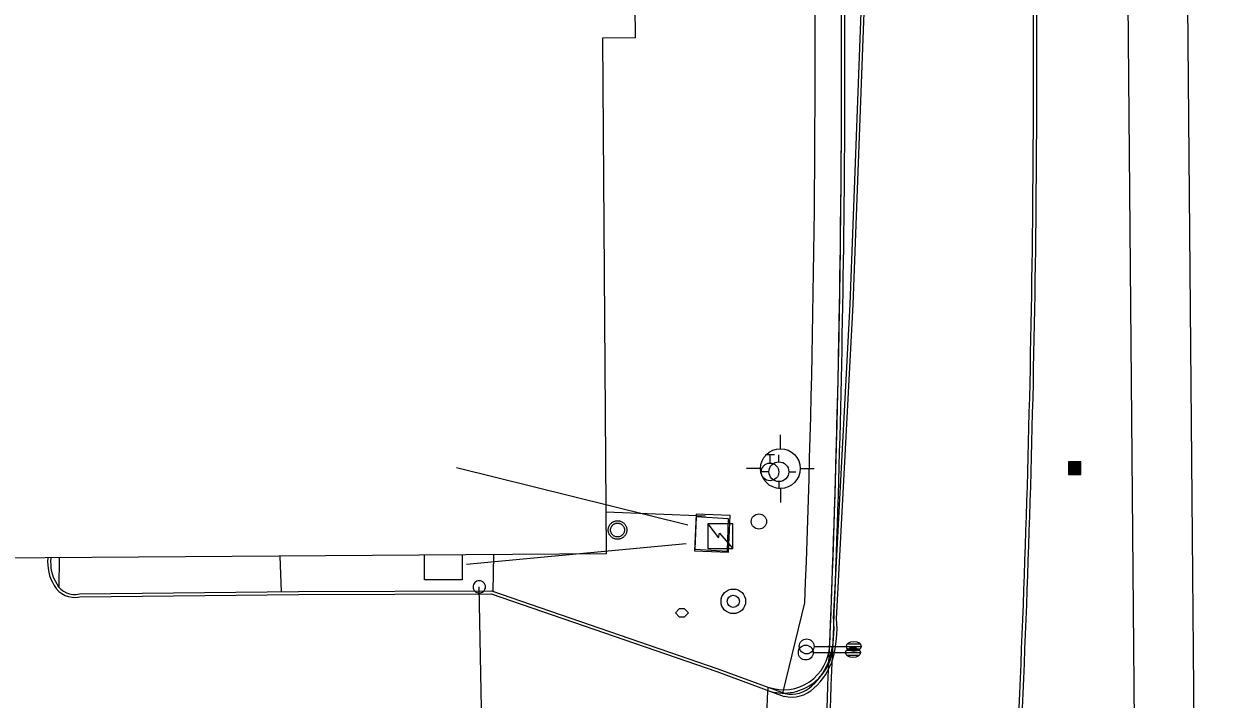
# Model space of a CAD drawing. Extents: x 2145380 to 2157287, y 139568 to 149130.
# Drawn here: x 2150547.4 to 2150788.7, y 141023 to 141159.1 of the extents above; entities that cross this region are included whole.
import ezdxf

# ---------------------------------------------------------------- set-up
doc = ezdxf.new("R2010")
doc.units = 0
for name, color, linetype in [('Default', 7, 'Continuous'), ('PR_PREVIOUSLY CONSTRUCTED', 7, 'Continuous'), ('TOPO_Building', 7, 'Continuous'), ('TOPO_Concrete', 7, 'Continuous'), ('TOPO_Curb Back', 7, 'Continuous'), ('TOPO_Fence', 7, 'Continuous'), ('TOPO_Light Pole', 7, 'Continuous'), ('TOPO_Misc', 7, 'Continuous'), ('TOPO_Pipeline', 7, 'Continuous'), ('TOPO_Power Pole', 7, 'Continuous'), ('TOPO_San Manhole', 7, 'Continuous'), ('TOPO_Sign', 7, 'Continuous'), ('TOPO_Water Fire Hydrant', 7, 'Continuous'), ('TOPO_Water Meter', 7, 'Continuous'), ('TOPO_Water Valve', 7, 'Continuous')]:
    doc.layers.add(name, color=color, linetype=linetype)

# ---------------------------------------------------------------- blocks, each defined once
blk = doc.blocks.new('CB')
at = {"layer": 'TOPO_Misc'}
for p, q in [((-3.08, 2.99), (3.24, 2.99)), ((-3.08, 2.68), (3.24, 2.68)), ((-3.08, 2.36), (3.24, 2.36)), ((-3.08, 2.05), (3.24, 2.05)), ((-3.08, 1.73), (3.24, 1.73)), ((-3.08, 1.4), (3.24, 1.4)), ((-3.08, 1.1), (3.24, 1.1)), ((-3.08, 0.77), (3.24, 0.77)), ((-3.08, 0.46), (3.24, 0.46)), ((-3.08, 0.14), (3.24, 0.14)), ((-3.08, -0.17), (3.24, -0.17)), ((-3.08, -0.48), (3.24, -0.48)), ((-3.08, -0.8), (3.24, -0.8)), ((-3.08, -1.11), (3.26, -1.11)), ((-3.08, -1.43), (3.26, -1.43)), ((-3.08, -1.75), (3.26, -1.75)), ((-3.08, -2.07), (3.26, -2.07)), ((-3.08, -2.39), (3.26, -2.39)), ((-3.08, -2.7), (3.26, -2.7)), ((-3.08, -3.02), (3.26, -3.02))]:
    blk.add_line(p, q, dxfattribs=at)
blk.add_lwpolyline([(3.26, -3.29), (3.24, 3.05), (-3.09, 3.04), (-3.08, -3.3), (3.26, -3.29)], dxfattribs=at)
blk = doc.blocks.new('LP')
at = {"layer": 'TOPO_Light Pole'}
blk.add_line((3.81, 0), (20.32, 0), dxfattribs=at)
for points in [[(20.32, 0), (27.94, 0)], [(20.32, 0), (23.5, 0)], [(20.83, 1.27), (27.43, 1.27)], [(20.83, 1.27), (23.5, 1.27)], [(23.71, 1.27), (27.43, 1.27)], [(23.71, 0), (27.94, 0)], [(20.83, -1.27), (27.43, -1.27)], [(20.83, -1.27), (23.5, -1.27)], [(23.71, -1.27), (27.43, -1.27)]]:
    blk.add_lwpolyline(points, dxfattribs=at)
blk.add_circle((0, 0), 3.81, dxfattribs=at)
blk.add_ellipse((24.13, 0), major_axis=(3.81, 0), ratio=0.666667, dxfattribs=at)
blk = doc.blocks.new('FIRHYD')
at = {"layer": 'TOPO_Water Fire Hydrant'}
for p, q in [((-0.02, 10.16), (-0.03, 17.34)), ((10.16, 0.02), (17.34, 0.03)), ((-10.16, -0.02), (-17.34, -0.03)), ((0.02, -10.16), (0.03, -17.34))]:
    blk.add_line(p, q, dxfattribs=at)
blk.add_circle((0, 0), 10.16, dxfattribs=at)
blk = doc.blocks.new('POST')
at = {"layer": 'TOPO_Misc'}
for start, end in [(89.99996, 180.00004), (179.99996, 270.00004), (359.99996, 90.00004), (269.99996, 0.00004)]:
    blk.add_arc((-0.01, 0.03), 3.16, start, end, dxfattribs=at)
blk = doc.blocks.new('WATVAL')
at = {"layer": 'Default'}
for p, q in [((-2.25, 9), (2.25, 9)), ((0, 4.5), (0, 9))]:
    blk.add_line(p, q, dxfattribs=at)
blk.add_circle((0, 0), 4.5, dxfattribs=at)
blk = doc.blocks.new('WTRMTR')
at = {"layer": 'Default'}
blk.add_circle((0, 0), 3.89, dxfattribs=at)
blk = doc.blocks.new('EXMHSS')
at = {"layer": 'Default'}
for radius in [6.3, 3.13]:
    blk.add_circle((0, 0), radius, dxfattribs=at)

msp = doc.modelspace()

# ---------------------------------------------------------------- linework, layer by layer
at = {"layer": 'PR_PREVIOUSLY CONSTRUCTED'}
msp.add_line((2150700.24, 141024.22), (2150704.66, 141042.4), dxfattribs=at)
for points in [[(2150764.84, 141722.12), (2150774.08, 140666.28)], [(2150776.84, 141722.22), (2150788.7, 140366.39)]]:
    msp.add_lwpolyline(points, dxfattribs=at)
for centre, radius, start, end in [((2147860.94, 141150.75), 2845.79, 357.81793, 0.5015), ((2147860.94, 141150.75), 2851.79, 356.72196, 0.5015), ((2147860.94, 141150.75), 2851.12, 357.64978, 0.5015), ((2147860.94, 141150.75), 2889.79, 356.72196, 0.5015), ((2150700.34, 141034.22), 10, 251.8658, 357.6498), ((2150700.34, 141034.22), 9.33, 250.7202, 357.6498), ((2147860.94, 141150.75), 2839.09, 356.77809, 357.46958)]:
    msp.add_arc(centre, radius, start, end, dxfattribs=at)
at = {"layer": 'TOPO_Building'}
msp.add_lwpolyline([(2150664.63, 141052.26), (2150419.7, 141050.55), (2150419.69, 141052.04), (2150393.32, 141051.86), (2150392.48, 141172.17), (2150417.88, 141172.35), (2150417.87, 141173.89), (2150663.63, 141175.6), (2150663.68, 141169.36), (2150670.37, 141169.41), (2150670.46, 141156.3), (2150663.91, 141156.25)], close=True, dxfattribs=at)
at = {"layer": 'TOPO_Concrete'}
for points in [[(2150689.6, 141060), (2150682.77, 141060.29), (2150682.46, 141052.92), (2150689.29, 141052.64), (2150689.6, 141060)], [(2150689.07, 141052.8), (2150689.29, 141059.37), (2150682.78, 141059.75), (2150682.49, 141053.21), (2150689.07, 141052.8)], [(2150689.07, 141052.8), (2150689.29, 141059.37), (2150682.78, 141059.75), (2150682.49, 141053.21), (2150689.07, 141052.8)], [(2150635.6, 141052.06), (2150635.61, 141047.06), (2150628.07, 141047.04), (2150628.06, 141052.01)]]:
    msp.add_lwpolyline(points, dxfattribs=at)
at = {"layer": 'TOPO_Curb Back'}
for points in [[(2150710.46, 141039.2), (2150713.78, 141102.58), (2150716.16, 141165.03), (2150716.99, 141201.09)], [(2150711.06, 141039.21), (2150714.38, 141102.55), (2150716.76, 141165.01), (2150717.59, 141201.2)], [(2150558.53, 141044.2), (2150602.65, 141044.66), (2150641.54, 141044.82), (2150687.16, 141029.11), (2150700.68, 141024.14)], [(2150558.6, 141043.6), (2150602.66, 141044.06), (2150641.44, 141044.22), (2150686.95, 141028.54), (2150700.51, 141023.56)]]:
    msp.add_lwpolyline(points, dxfattribs=at)
for centre, radius, start, end in [((2147860.94, 141150.75), 2851.12, 356.72196, 0.5015), ((2147860.94, 141150.75), 2851.79, 356.72196, 0.5015), ((2147860.94, 141150.75), 2889.79, 356.72196, 0.5015), ((2147860.94, 141150.75), 2890.46, 356.72196, 0.5015), ((2150560.77, 141050.51), 8.65, 173.5874, 212.0865), ((2150560.77, 141050.51), 8.05, 173.3428, 212.1959), ((2150557.58, 141048.23), 4.74, 209.1825, 282.4073), ((2150557.58, 141048.23), 4.14, 208.9752, 283.2368), ((2150688.35, 141037.28), 22.2, 344.3435, 4.9776), ((2150688.34, 141037.28), 22.8, 344.3211, 4.8716), ((2150697.61, 141035.09), 12.69, 311.9219, 342.545), ((2150697.61, 141035.09), 13.29, 311.966, 342.5857), ((2150701.98, 141029.93), 6.53, 256.9493, 313.7863), ((2150701.98, 141029.93), 5.93, 257.304, 313.8759)]:
    msp.add_arc(centre, radius, start, end, dxfattribs=at)
at = {"layer": 'TOPO_Fence'}
msp.add_line((2150639.64, 141016.04), (2150639.08, 141045.6), dxfattribs=at)
at = {"layer": 'TOPO_Misc'}
for p, q in [((2150679.35, 141041.17), (2150678.57, 141040.39)), ((2150680.44, 141041.17), (2150679.35, 141041.17)), ((2150681.22, 141040.39), (2150680.44, 141041.17)), ((2150678.57, 141040.39), (2150679.35, 141039.61)), ((2150679.35, 141039.61), (2150680.44, 141039.61)), ((2150680.44, 141039.61), (2150681.22, 141040.39))]:
    msp.add_line(p, q, dxfattribs=at)
for points in [[(2150690.13, 141053.36), (2150690.12, 141058.36), (2150685.13, 141058.35), (2150685.14, 141053.36), (2150690.13, 141053.36)], [(2150685.13, 141058.35), (2150687.24, 141055.48), (2150687.47, 141056.42), (2150690.13, 141053.36)]]:
    msp.add_lwpolyline(points, dxfattribs=at)
at = {"layer": 'TOPO_Pipeline'}
for p, q in [((2150554.46, 141045.5), (2150554.51, 141051.49)), ((2150599.26, 141044.62), (2150598.95, 141051.8)), ((2150641.84, 141044.72), (2150641.99, 141052.1))]:
    msp.add_line(p, q, dxfattribs=at)
at = {"layer": 'TOPO_Power Pole'}
for points in [[(2150665.05, 141057.08), (2150665.06, 141057.22), (2150665.07, 141057.35), (2150665.09, 141057.47), (2150665.13, 141057.6), (2150665.17, 141057.73), (2150665.22, 141057.85), (2150665.28, 141057.97), (2150665.34, 141058.09), (2150665.42, 141058.2), (2150665.5, 141058.3), (2150665.59, 141058.4), (2150665.69, 141058.49), (2150665.79, 141058.57), (2150665.9, 141058.65), (2150666.02, 141058.72), (2150666.13, 141058.78), (2150666.25, 141058.83), (2150666.37, 141058.87), (2150666.51, 141058.91), (2150666.64, 141058.93), (2150666.77, 141058.95), (2150666.9, 141058.95), (2150667.03, 141058.95), (2150667.16, 141058.94), (2150667.29, 141058.92), (2150667.42, 141058.89), (2150667.55, 141058.85), (2150667.67, 141058.8), (2150667.79, 141058.75), (2150667.91, 141058.68), (2150668.02, 141058.61), (2150668.12, 141058.53), (2150668.22, 141058.44), (2150668.31, 141058.34), (2150668.4, 141058.24), (2150668.47, 141058.13), (2150668.54, 141058.02), (2150668.61, 141057.91), (2150668.66, 141057.78), (2150668.71, 141057.66), (2150668.74, 141057.53), (2150668.77, 141057.4), (2150668.78, 141057.27), (2150668.79, 141057.13), (2150668.79, 141057.01), (2150668.78, 141056.88), (2150668.76, 141056.75), (2150668.73, 141056.62), (2150668.7, 141056.49), (2150668.65, 141056.37), (2150668.59, 141056.25), (2150668.54, 141056.13), (2150668.46, 141056.02), (2150668.38, 141055.91), (2150668.29, 141055.81), (2150668.2, 141055.72), (2150668.1, 141055.63), (2150667.99, 141055.55), (2150667.88, 141055.48), (2150667.77, 141055.42), (2150667.65, 141055.36), (2150667.52, 141055.31), (2150667.39, 141055.28), (2150667.27, 141055.25), (2150667.14, 141055.23), (2150667.01, 141055.22), (2150666.88, 141055.22), (2150666.75, 141055.23), (2150666.62, 141055.24), (2150666.48, 141055.27), (2150666.36, 141055.3), (2150666.24, 141055.35), (2150666.11, 141055.4), (2150665.99, 141055.47), (2150665.88, 141055.53), (2150665.77, 141055.61), (2150665.67, 141055.69), (2150665.58, 141055.79), (2150665.49, 141055.88), (2150665.41, 141055.99), (2150665.33, 141056.1), (2150665.27, 141056.21), (2150665.21, 141056.34), (2150665.16, 141056.46), (2150665.12, 141056.59), (2150665.09, 141056.71), (2150665.07, 141056.84), (2150665.06, 141056.98), (2150665.05, 141057.08)], [(2150665.52, 141057.08), (2150665.52, 141057.19), (2150665.54, 141057.31), (2150665.56, 141057.42), (2150665.6, 141057.53), (2150665.64, 141057.64), (2150665.69, 141057.74), (2150665.75, 141057.84), (2150665.81, 141057.93), (2150665.88, 141058.02), (2150665.97, 141058.1), (2150666.05, 141058.18), (2150666.15, 141058.25), (2150666.24, 141058.31), (2150666.35, 141058.36), (2150666.45, 141058.4), (2150666.56, 141058.44), (2150666.67, 141058.46), (2150666.78, 141058.48), (2150666.9, 141058.48), (2150667.01, 141058.48), (2150667.12, 141058.48), (2150667.24, 141058.45), (2150667.35, 141058.42), (2150667.45, 141058.38), (2150667.56, 141058.34), (2150667.66, 141058.28), (2150667.75, 141058.21), (2150667.85, 141058.14), (2150667.93, 141058.07), (2150668, 141057.98), (2150668.07, 141057.88), (2150668.13, 141057.79), (2150668.19, 141057.68), (2150668.24, 141057.58), (2150668.27, 141057.47), (2150668.3, 141057.36), (2150668.32, 141057.25), (2150668.32, 141057.13), (2150668.32, 141057.03), (2150668.32, 141056.92), (2150668.29, 141056.8), (2150668.27, 141056.69), (2150668.23, 141056.58), (2150668.18, 141056.48), (2150668.13, 141056.38), (2150668.07, 141056.28), (2150668, 141056.18), (2150667.92, 141056.1), (2150667.84, 141056.02), (2150667.75, 141055.95), (2150667.65, 141055.89), (2150667.56, 141055.83), (2150667.44, 141055.78), (2150667.34, 141055.74), (2150667.22, 141055.72), (2150667.12, 141055.69), (2150667, 141055.68), (2150666.9, 141055.68), (2150666.78, 141055.69), (2150666.67, 141055.71), (2150666.55, 141055.73), (2150666.44, 141055.77), (2150666.34, 141055.81), (2150666.24, 141055.86), (2150666.14, 141055.93), (2150666.05, 141055.99), (2150665.96, 141056.07), (2150665.88, 141056.15), (2150665.8, 141056.24), (2150665.74, 141056.34), (2150665.69, 141056.43), (2150665.64, 141056.53), (2150665.59, 141056.64), (2150665.56, 141056.76), (2150665.54, 141056.87), (2150665.52, 141056.98), (2150665.52, 141057.08)]]:
    msp.add_lwpolyline(points, dxfattribs=at)
at = {"layer": 'TOPO_Sign'}
for points in [[(2150681.11, 141058.05), (2150634.5, 141069.63)], [(2150684.55, 141059.88), (2150664.57, 141060.65)], [(2150636.51, 141050.22), (2150680.72, 141054.34)]]:
    msp.add_lwpolyline(points, dxfattribs=at)

# ---------------------------------------------------------------- block references
at = {"layer": 'TOPO_Light Pole', "xscale": 0.39370000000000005, "yscale": 0.3937000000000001}
for p in [(2150704.85, 141032.39), (2150704.85, 141032.39), (2150705.02, 141033.62)]:
    msp.add_blockref('LP', p, dxfattribs=at)
at = {"layer": 'TOPO_Misc', "xscale": 0.39370000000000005, "yscale": 0.3937000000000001}
for name, p in [('CB', (2150759, 141069.6)), ('POST', (2150639.08, 141045.6))]:
    msp.add_blockref(name, p, dxfattribs=at)
at = {"layer": 'TOPO_San Manhole', "xscale": 0.39370000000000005, "yscale": 0.3937000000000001}
msp.add_blockref('EXMHSS', (2150690.25, 141042.71), dxfattribs=at)
at = {"layer": 'TOPO_Water Fire Hydrant'}
for p, xscale, yscale in [((2150699.74, 141069.47), 0.39370000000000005, 0.3937000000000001), ((2150699.43, 141068.83), 0.19685000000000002, 0.19685000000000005)]:
    msp.add_blockref('FIRHYD', p, dxfattribs=dict(at, xscale=xscale, yscale=yscale))
at = {"layer": 'TOPO_Water Meter', "xscale": 0.39370000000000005, "yscale": 0.3937000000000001}
msp.add_blockref('WTRMTR', (2150695.41, 141058.8), dxfattribs=at)
at = {"layer": 'TOPO_Water Valve', "xscale": 0.39370000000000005, "yscale": 0.3937000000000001}
msp.add_blockref('WATVAL', (2150697.65, 141068.79), dxfattribs=at)

doc.saveas('drawing.dxf')
